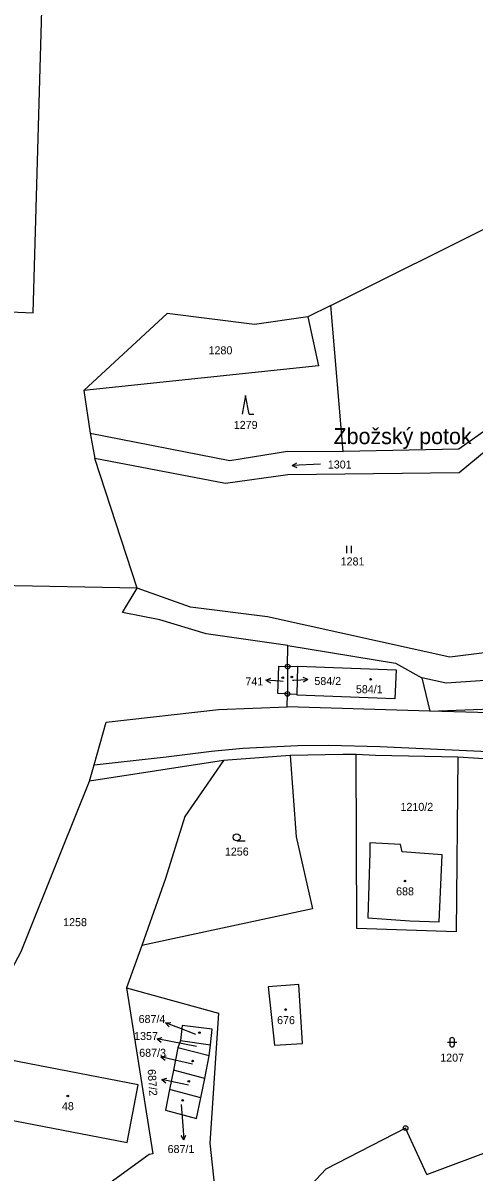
# Model space of a CAD drawing. Extents: x -680203 to -673936, y -1102717 to -1093650.
# Drawn here: x -677046.4 to -676950.6, y -1096151.9 to -1095907.6 of the extents above; entities that cross this region are included whole.
import ezdxf

# ---------------------------------------------------------------- set-up
doc = ezdxf.new("R2010")
doc.units = 0
for name, color, linetype in [('_Ideová část', 7, 'Continuous'), ('SOxx02xx_Koleje_param další_Popis10', 7, 'Continuous'), ('SOxx02xx_Staničení_Popis10', 7, 'Continuous'), ('SOxxxxxx_Koleje_hlavní_body_Popis10', 7, 'Continuous'), ('SOxxxxxx_Koleje_param další_Popis10', 7, 'Continuous'), ('SOxxxxxx_Osa_bod_P', 7, 'Continuous'), ('SOxxxxxx_Staničení_Popis10', 7, 'Continuous'), ('x_prac', 7, 'Continuous')]:
    doc.layers.add(name, color=color, linetype=linetype)

msp = doc.modelspace()

# ---------------------------------------------------------------- linework, layer by layer
at = {"layer": '_Ideová část'}
msp.add_circle((-677321.69, -1096651.16), 1076.75, dxfattribs=at)
at = {"layer": 'SOxx02xx_Koleje_param další_Popis10'}
for centre, radius in [((-676990.19, -1096044.28), 0.5), ((-676990.19, -1096044.28), 0.0303), ((-676990.24, -1096050.09), 0.5), ((-676990.24, -1096050.09), 0.0303), ((-676965.14, -1096142.31), 0.5), ((-676965.14, -1096142.31), 0.0303)]:
    msp.add_circle(centre, radius, dxfattribs=at)
at = {"layer": 'SOxx02xx_Staničení_Popis10'}
for p, q in [((-676994.79, -1096047.18), (-676993.76, -1096046.75)), ((-676991.8, -1096047.39), (-676994.79, -1096047.18)), ((-676994.79, -1096047.18), (-676993.83, -1096047.75)), ((-676991.16, -1096047.44), (-676991.8, -1096047.39)), ((-676989.17, -1096047.16), (-676988.89, -1096047.15)), ((-676988.89, -1096047.15), (-676985.89, -1096047.04)), ((-676985.89, -1096047.04), (-676986.91, -1096046.58)), ((-676985.89, -1096047.04), (-676986.87, -1096047.58)), ((-677016.09, -1096119.97), (-677014.98, -1096119.86)), ((-677013.29, -1096121.04), (-677016.09, -1096119.97)), ((-677016.09, -1096119.97), (-677015.34, -1096120.79)), ((-677017.92, -1096123.37), (-677016.84, -1096123.07)), ((-677014.97, -1096123.94), (-677017.92, -1096123.37)), ((-677017.92, -1096123.37), (-677017.03, -1096124.05)), ((-677009.66, -1096122.42), (-677013.29, -1096121.04)), ((-677009.52, -1096124.99), (-677014.97, -1096123.94)), ((-677017.09, -1096127.21), (-677016.01, -1096126.94)), ((-677014.17, -1096127.88), (-677017.09, -1096127.21)), ((-677017.09, -1096127.21), (-677016.23, -1096127.92)), ((-677010.4, -1096128.72), (-677014.17, -1096127.88)), ((-677016.9, -1096132.01), (-677015.81, -1096131.72)), ((-677013.96, -1096132.63), (-677016.9, -1096132.01)), ((-677016.9, -1096132.01), (-677016.02, -1096132.7)), ((-677011.22, -1096133.19), (-677013.96, -1096132.63)), ((-677012.77, -1096137.32), (-677012.45, -1096141.84)), ((-677012.45, -1096141.84), (-677012.24, -1096144.83)), ((-677012.24, -1096144.83), (-677012.81, -1096143.87)), ((-677012.24, -1096144.83), (-677011.81, -1096143.8))]:
    msp.add_line(p, q, dxfattribs=at)
at = {"layer": 'SOxxxxxx_Koleje_hlavní_body_Popis10'}
for p, q in [((-676999.1, -1095986.69), (-676999.85, -1095990.69)), ((-676998.35, -1095990.69), (-676999.1, -1095986.69)), ((-676998.35, -1095990.69), (-676997.35, -1095990.69)), ((-676989.21, -1096001.58), (-676988.26, -1096001.03)), ((-676983.22, -1096001.27), (-676989.21, -1096001.58)), ((-676989.21, -1096001.58), (-676988.21, -1096002.03)), ((-676977.6, -1096020.18), (-676977.6, -1096018.68)), ((-676976.6, -1096020.18), (-676976.6, -1096018.68)), ((-677000.98, -1096081.31), (-676999.23, -1096081.31)), ((-676956.25, -1096124.08), (-676954.25, -1096124.08)), ((-676955.75, -1096123.58), (-676955.75, -1096124.58)), ((-676954.75, -1096124.58), (-676954.75, -1096123.58))]:
    msp.add_line(p, q, dxfattribs=at)
msp.add_circle((-677000.98, -1096080.56), 0.75, dxfattribs=at)
for centre, start, end in [((-676955.25, -1096123.58), 0, 180), ((-676955.25, -1096124.58), 180, 359.9879)]:
    msp.add_arc(centre, 0.5, start, end, dxfattribs=at)
at = {"layer": 'SOxxxxxx_Koleje_param další_Popis10'}
for centre in [(-676991.21, -1096046.66), (-676989.29, -1096046.52), (-676972.55, -1096047), (-676965.26, -1096089.85), (-676990.59, -1096117.14), (-677008.91, -1096122.05), (-677010.36, -1096128.08), (-677011.18, -1096132.38), (-677036.88, -1096135.49), (-677012.47, -1096136.44)]:
    msp.add_circle(centre, 0.175, dxfattribs=at)
at = {"layer": 'SOxxxxxx_Staničení_Popis10'}
for p, q in [((-676987.98, -1096044.34), (-676987.98, -1096044.19)), ((-676987.98, -1096044.19), (-676967.16, -1096044.96)), ((-676967.16, -1096044.96), (-676967.38, -1096051.11)), ((-676988.16, -1096050.34), (-676988.15, -1096050.17)), ((-676967.38, -1096051.11), (-676988.16, -1096050.34))]:
    msp.add_line(p, q, dxfattribs=at)
at = {"layer": 'x_prac'}
for p, q in [((-676980.99, -1095967.59), (-676945.14, -1095949.68)), ((-677015.79, -1095969.31), (-677033.49, -1095985.62)), ((-676980.99, -1095967.59), (-676985.89, -1095970.03)), ((-676978.37, -1095998.64), (-676980.99, -1095967.59)), ((-677033.49, -1095985.62), (-677032.15, -1095994.74)), ((-676940.66, -1095988.77), (-676953.78, -1095998.13)), ((-677032.15, -1095994.74), (-677031.13, -1096000.1)), ((-676953.78, -1095998.13), (-676978.37, -1095998.64)), ((-677022.14, -1096027.67), (-677031.13, -1096000.1)), ((-677022.14, -1096027.67), (-677059.41, -1096026.9)), ((-676990.15, -1096039.8), (-677007.5, -1096037.36)), ((-676990.19, -1096044.28), (-676990.15, -1096039.8)), ((-676992.23, -1096050.02), (-676992.05, -1096044.23)), ((-676992.05, -1096044.23), (-676990.19, -1096044.28)), ((-676990.19, -1096044.28), (-676990.24, -1096050.09)), ((-676987.98, -1096044.34), (-676990.19, -1096044.28)), ((-676988.15, -1096050.17), (-676987.98, -1096044.34)), ((-676956.51, -1096047.84), (-676961.69, -1096046.68)), ((-676961.69, -1096046.68), (-676959.94, -1096053.79)), ((-676937.19, -1096046.45), (-676956.51, -1096047.84)), ((-676990.24, -1096050.09), (-676992.23, -1096050.02)), ((-676990.26, -1096052.83), (-676990.24, -1096050.09)), ((-676990.24, -1096050.09), (-676988.15, -1096050.17)), ((-676959.94, -1096053.79), (-676990.26, -1096052.83)), ((-676959.94, -1096053.79), (-676936.57, -1096052.82)), ((-677003.83, -1096064.25), (-677032.27, -1096068.62)), ((-677031.28, -1096065.13), (-677015.98, -1096063.46)), ((-677003.83, -1096064.25), (-677012, -1096076.11)), ((-676989.63, -1096063.16), (-677003.83, -1096064.25)), ((-676934.53, -1096064.74), (-676954, -1096063.52)), ((-677032.27, -1096068.62), (-677031.28, -1096065.13)), ((-677021.18, -1096103.51), (-677024.43, -1096112.52)), ((-677013.51, -1096125.3), (-677014.46, -1096130.01)), ((-677012.93, -1096123.72), (-677013.51, -1096125.3)), ((-677006.83, -1096126.94), (-677013.51, -1096125.3)), ((-677012.93, -1096123.72), (-677006.56, -1096124.61)), ((-677006.83, -1096126.94), (-677006.56, -1096124.61)), ((-677007.78, -1096131.8), (-677006.83, -1096126.94)), ((-677014.46, -1096130.01), (-677015.27, -1096134.14)), ((-677007.78, -1096131.8), (-677014.46, -1096130.01)), ((-677008.65, -1096135.93), (-677007.78, -1096131.8)), ((-677008.65, -1096135.93), (-677015.27, -1096134.14)), ((-676960.61, -1096152.19), (-676924.54, -1096138.7)), ((-677006.68, -1096145.54), (-677004.68, -1096164.58)), ((-677019.57, -1096147.94), (-677046.04, -1096167.08))]:
    msp.add_line(p, q, dxfattribs=at)
for points in [[(-677053.04, -1095984.76), (-677049.09, -1095968.95), (-677044.23, -1095969.15), (-677042.16, -1095897.34)], [(-676985.89, -1095970.03), (-676997.19, -1095971.61), (-677015.79, -1095969.31)], [(-676985.89, -1095970.03), (-676983.65, -1095980.38), (-677033.49, -1095985.62)], [(-676939.77, -1095991.59), (-676928.51, -1096003.07), (-676928.55, -1096019.99), (-676930.96, -1096038.69), (-676939.93, -1096040.32), (-676955.72, -1096042.28), (-676994.49, -1096033.73), (-677010.78, -1096031.67), (-677022.14, -1096027.67)], [(-676939.77, -1095991.59), (-676953.72, -1096003.13), (-676990.15, -1096003.55)], [(-677032.15, -1095994.74), (-677002.43, -1096000.52), (-676990.21, -1095998.55), (-676978.37, -1095998.64)], [(-676990.15, -1096003.55), (-677003.37, -1096005.43), (-677031.13, -1096000.1)], [(-677007.5, -1096037.36), (-677017.31, -1096034.37), (-677025.28, -1096032.79), (-677022.14, -1096027.67)], [(-676990.15, -1096039.8), (-676967.28, -1096043.6), (-676961.69, -1096046.68)], [(-677031.28, -1096065.13), (-677028.71, -1096056.08), (-677004.89, -1096053.39), (-676990.26, -1096052.83)], [(-676934.95, -1096052.94), (-676934.47, -1096054.46), (-676959.94, -1096053.79)], [(-677015.98, -1096063.46), (-677006.32, -1096062.24), (-676999.73, -1096061.65), (-676988.04, -1096061.06), (-676981.4, -1096060.96), (-676970.62, -1096061.25), (-676837.13, -1096067.4), (-676830.84, -1096067.5), (-676823.15, -1096067.24), (-676817.17, -1096066.78), (-676811.73, -1096066.09), (-676804.35, -1096064.49), (-676798.47, -1096062.82), (-676794.43, -1096061.3), (-676791.54, -1096060.49), (-676788.1, -1096060.01)], [(-676989.63, -1096063.16), (-676988.38, -1096080.48), (-676984.87, -1096095.77), (-677021.18, -1096103.51)], [(-676975.64, -1096062.95), (-676978.45, -1096062.95), (-676989.63, -1096063.16)], [(-676954, -1096063.52), (-676971.55, -1096063.16), (-676975.64, -1096062.95)], [(-676954, -1096063.52), (-676954.38, -1096100.62), (-676975.47, -1096099.91), (-676975.64, -1096062.95)], [(-677091.19, -1096177.36), (-677068.31, -1096145.3), (-677046.75, -1096104.83), (-677038.36, -1096083.76), (-677032.27, -1096068.62)], [(-677012, -1096076.11), (-677016.13, -1096089.3), (-677021.18, -1096103.51)], [(-676965.87, -1096083.64), (-676966.22, -1096082.09), (-676972.71, -1096081.7), (-676972.71, -1096083.76), (-676973.14, -1096097.64), (-676964.25, -1096098.3), (-676958, -1096098.54), (-676957.33, -1096084.29), (-676965.87, -1096083.64)], [(-677024.43, -1096112.52), (-677004.84, -1096117.93), (-677006.68, -1096145.54)], [(-677024.43, -1096112.52), (-677018.82, -1096147.77), (-677019.57, -1096147.94)], [(-676992.98, -1096124.74), (-676987, -1096124.34), (-676987.83, -1096111.83), (-676994.31, -1096112.34), (-676992.98, -1096124.74)], [(-677006.56, -1096124.61), (-677006.19, -1096121.34), (-677012.57, -1096120.56), (-677012.93, -1096123.72)], [(-677024.26, -1096145.39), (-677021.92, -1096133.14), (-677049.38, -1096127.83), (-677051.87, -1096140.05), (-677024.26, -1096145.39)], [(-677015.27, -1096134.14), (-677016.14, -1096138.53), (-677009.57, -1096140.32), (-677008.65, -1096135.93)], [(-676960.61, -1096152.19), (-676965.14, -1096142.31), (-676982.08, -1096151.05), (-676996.47, -1096166.38)]]:
    msp.add_lwpolyline(points, dxfattribs=at)

# ---------------------------------------------------------------- texts
at = {"layer": 'SOxx02xx_Staničení_Popis10'}
msp.add_text('Zbožský potok', height=3.4, dxfattribs=at).set_placement((-676980.42, -1095997.04))
at = {"layer": 'SOxxxxxx_Osa_bod_P'}
for s, p in [('1280', (-677006.98, -1095977.97)), ('1279', (-677001.62, -1095993.81)), ('1301', (-676981.64, -1096002.22)), ('1281', (-676978.92, -1096022.81)), ('741', (-676999.15, -1096048.3)), ('584/2', (-676984.5, -1096048.21)), ('584/1', (-676975.68, -1096049.95)), ('1210/2', (-676966.21, -1096074.94)), ('1256', (-677003.51, -1096084.44)), ('688', (-676967.14, -1096092.88)), ('1258', (-677037.87, -1096099.43)), ('687/4', (-677021.84, -1096120)), ('676', (-676992.42, -1096120.24)), ('1357', (-677022.79, -1096123.61)), ('687/3', (-677021.71, -1096127.18)), ('1207', (-676957.77, -1096128.21)), ('48', (-677038.13, -1096138.52)), ('687/1', (-677015.68, -1096147.62))]:
    msp.add_text(s, height=1.7, dxfattribs=at).set_placement(p)
msp.add_text('687/2', height=1.7, rotation=274, dxfattribs=at).set_placement((-677019.93, -1096129.86))

doc.saveas('drawing.dxf')
